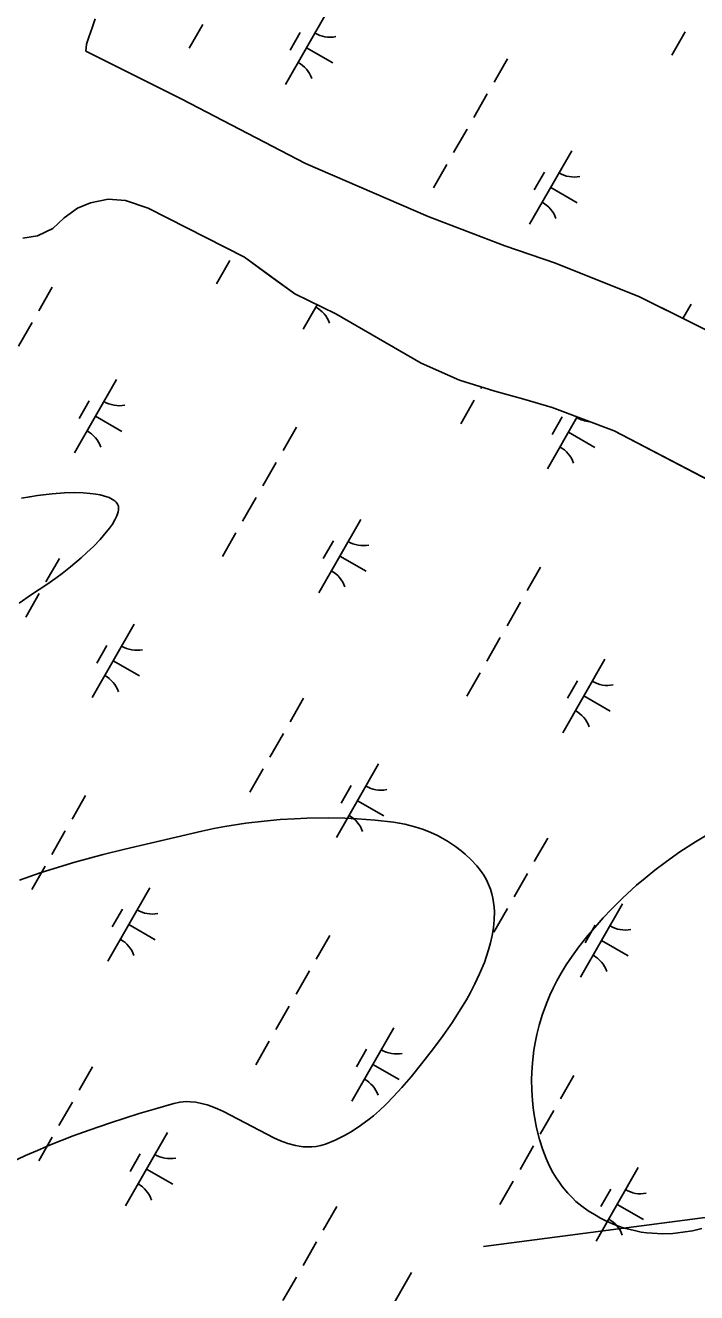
# Model space of a CAD drawing. Extents: x 3930721 to 3950824, y 220441 to 242861.
# Drawn here: x 3945106 to 3945503, y 232693 to 233442 of the extents above; entities that cross this region are included whole.
import ezdxf

# ---------------------------------------------------------------- set-up
doc = ezdxf.new("R2010")
doc.units = 0
for name, color, linetype in [('V-SITE-VEGE', 7, 'Continuous'), ('V-TOPO-SHOR', 7, 'Continuous'), ('V-UTIL-LINE', 7, 'Continuous'), ('V-WETL-SWMP', 7, 'Continuous')]:
    doc.layers.add(name, color=color, linetype=linetype)

msp = doc.modelspace()

# ---------------------------------------------------------------- linework, layer by layer
at = {"layer": 'V-SITE-VEGE'}
for p, q in [((3945502.33, 232959.73), (3945513.19, 232966.18)), ((3945493.08, 232953.74), (3945502.33, 232959.73)), ((3945485.17, 232948.19), (3945493.08, 232953.74)), ((3945472.51, 232938.33), (3945478.37, 232943.05)), ((3945478.37, 232943.05), (3945485.17, 232948.19)), ((3945459.27, 232926.49), (3945467.45, 232934.01)), ((3945467.45, 232934.01), (3945472.51, 232938.33)), ((3945452.69, 232919.92), (3945459.27, 232926.49)), ((3945447.8, 232914.73), (3945452.69, 232919.92)), ((3945444.16, 232910.68), (3945447.8, 232914.73)), ((3945433.37, 232897.62), (3945438.75, 232904.32)), ((3945438.75, 232904.32), (3945444.16, 232910.68)), ((3945429.35, 232892.2), (3945433.37, 232897.62)), ((3945425.89, 232887.05), (3945429.35, 232892.2)), ((3945420.34, 232877.54), (3945422.91, 232882.17)), ((3945422.91, 232882.17), (3945425.89, 232887.05)), ((3945418.14, 232873.18), (3945420.34, 232877.54)), ((3945414.61, 232865.19), (3945416.24, 232869.07)), ((3945416.24, 232869.07), (3945418.14, 232873.18)), ((3945411.93, 232857.88), (3945414.61, 232865.19)), ((3945408.57, 232845.83), (3945409.98, 232851.46)), ((3945409.98, 232851.46), (3945411.93, 232857.88)), ((3945407.56, 232840.9), (3945408.57, 232845.83)), ((3945405.96, 232829.07), (3945406.85, 232836.59)), ((3945406.85, 232836.59), (3945407.56, 232840.9)), ((3945405.6, 232823.45), (3945405.96, 232829.07)), ((3945405.49, 232819.26), (3945405.6, 232823.45)), ((3945405.58, 232813.01), (3945405.49, 232819.26)), ((3945405.97, 232806.83), (3945405.58, 232813.01)), ((3945406.42, 232802.49), (3945405.97, 232806.83)), ((3945406.98, 232798.35), (3945406.42, 232802.49)), ((3945408.38, 232790.74), (3945406.98, 232798.35)), ((3945410.11, 232783.79), (3945408.38, 232790.74)), ((3945412.04, 232777.76), (3945410.11, 232783.79)), ((3945414.06, 232772.56), (3945412.04, 232777.76)), ((3945416.1, 232768.11), (3945414.06, 232772.56)), ((3945418.11, 232764.31), (3945416.1, 232768.11)), ((3945420.05, 232761.08), (3945418.11, 232764.31)), ((3945421.89, 232758.32), (3945420.05, 232761.08)), ((3945423.61, 232755.98), (3945421.89, 232758.32)), ((3945426.88, 232752.04), (3945423.61, 232755.98)), ((3945429.57, 232749.24), (3945426.88, 232752.04)), ((3945431.71, 232747.22), (3945429.57, 232749.24)), ((3945435.15, 232744.37), (3945431.71, 232747.22)), ((3945438.85, 232741.73), (3945435.15, 232744.37)), ((3945442.56, 232739.41), (3945438.85, 232741.73)), ((3945446.21, 232737.35), (3945442.56, 232739.41)), ((3945449.81, 232735.55), (3945446.21, 232737.35)), ((3945453.34, 232733.98), (3945449.81, 232735.55)), ((3945456.83, 232732.63), (3945453.34, 232733.98)), ((3945460.27, 232731.48), (3945456.83, 232732.63)), ((3945463.65, 232730.52), (3945460.27, 232731.48)), ((3945466.98, 232729.75), (3945463.65, 232730.52)), ((3945470.26, 232729.13), (3945466.98, 232729.75)), ((3945473.49, 232728.67), (3945470.26, 232729.13)), ((3945476.67, 232728.36), (3945473.49, 232728.67)), ((3945482.93, 232728.11), (3945476.67, 232728.36)), ((3945489.01, 232728.33), (3945482.93, 232728.11)), ((3945494.9, 232728.94), (3945489.01, 232728.33)), ((3945500.61, 232729.88), (3945494.9, 232728.94)), ((3945506.16, 232731.11), (3945500.61, 232729.88))]:
    msp.add_line(p, q, dxfattribs=at)
for points in [[(3945103.94, 233162.76), (3945108.81, 233163.69), (3945113.42, 233164.43), (3945122, 233165.46), (3945129.31, 233165.96), (3945135.42, 233166.09), (3945140.44, 233165.96), (3945144.54, 233165.65), (3945147.86, 233165.22), (3945150.53, 233164.73), (3945154.37, 233163.67), (3945155.73, 233163.15), (3945157.79, 233162.12), (3945159.05, 233161.24), (3945159.83, 233160.51), (3945160.7, 233159.33), (3945161.2, 233158.02), (3945161.34, 233156.98), (3945161.3, 233155.89), (3945161.11, 233154.75), (3945160.34, 233152.41), (3945159.16, 233149.97), (3945157.68, 233147.54), (3945156, 233145.14), (3945152.29, 233140.57), (3945150.37, 233138.42), (3945146.42, 233134.32), (3945142.65, 233130.7), (3945139.18, 233127.55), (3945132.82, 233122.15), (3945127.94, 233118.28), (3945124.28, 233115.53), (3945118.88, 233111.7), (3945109.78, 233105.81), (3945102.49, 233100.77)], [(3945102.69, 232937.1), (3945114.96, 232941.38), (3945125.81, 232944.82), (3945135.37, 232947.63), (3945152.22, 232952.17), (3945164.93, 232955.35), (3945210.6, 232966.11), (3945217.57, 232967.54), (3945224.13, 232968.75), (3945236.5, 232970.68), (3945247.38, 232971.99), (3945256.93, 232972.86), (3945265.3, 232973.4), (3945272.64, 232973.7), (3945285.47, 232973.84), (3945295.09, 232973.63), (3945302.29, 232973.28), (3945313.06, 232972.46), (3945323.78, 232971.29), (3945327.22, 232970.77), (3945330.44, 232970.15), (3945336.42, 232968.63), (3945341.57, 232966.93), (3945345.99, 232965.15), (3945349.78, 232963.38), (3945353.02, 232961.68), (3945355.79, 232960.06), (3945360.48, 232956.95), (3945363.86, 232954.4), (3945366.29, 232952.35), (3945369.8, 232949.09), (3945373.09, 232945.59), (3945375.33, 232942.83), (3945377.22, 232940.05), (3945378.79, 232937.29), (3945380.08, 232934.53), (3945381.13, 232931.79), (3945381.94, 232929.08), (3945382.56, 232926.4), (3945383, 232923.77), (3945383.29, 232921.18), (3945383.44, 232918.63), (3945383.37, 232913.61), (3945382.92, 232908.83), (3945382.17, 232904.28), (3945381.21, 232899.97), (3945380.08, 232895.9), (3945378.85, 232892.07), (3945377.55, 232888.48), (3945374.76, 232881.73), (3945371.99, 232875.86), (3945369.35, 232870.76), (3945366.89, 232866.35), (3945362.32, 232858.76)], [(3945362.32, 232858.76), (3945358.73, 232853.22), (3945353.16, 232845.22), (3945347.52, 232837.66), (3945340.46, 232828.59), (3945334.27, 232820.93), (3945328.78, 232814.5), (3945323.87, 232809.12), (3945319.46, 232804.64), (3945315.5, 232800.91), (3945311.94, 232797.81), (3945308.74, 232795.22), (3945302.94, 232791.01), (3945298.39, 232788.13), (3945294.86, 232786.15), (3945289.36, 232783.45), (3945283.59, 232781.13), (3945280.81, 232780.28), (3945278.12, 232779.75), (3945275.51, 232779.47), (3945272.97, 232779.42), (3945270.51, 232779.56), (3945268.12, 232779.87), (3945265.81, 232780.3), (3945261.31, 232781.52), (3945257.09, 232783.03), (3945253.13, 232784.71), (3945223.42, 232800.32), (3945219.72, 232801.97), (3945216.49, 232803.24), (3945213.67, 232804.2), (3945211.2, 232804.9), (3945206.9, 232805.78), (3945203.68, 232806.11), (3945201.27, 232806.16), (3945197.67, 232805.87), (3945194.08, 232805.11), (3945183.07, 232801.96), (3945173.43, 232799.09), (3945156.57, 232793.74), (3945143.95, 232789.4), (3945134.51, 232785.94), (3945120.42, 232780.36), (3945113.4, 232777.39), (3945106.4, 232774.28), (3945092.8, 232767.83)]]:
    msp.add_lwpolyline(points, dxfattribs=at)
at = {"layer": 'V-TOPO-SHOR'}
for points in [[(3945147.45, 233446.07), (3945145.63, 233440.84), (3945143.81, 233435.27), (3945142.35, 233431.09), (3945141.95, 233426.9)], [(3946081.61, 232869.72), (3946057.17, 232899.79), (3946029.08, 232932.35), (3945997.48, 232963.2), (3945966.14, 232987.41), (3945928.37, 233014.5), (3945880.45, 233042.07), (3945817.45, 233080.17), (3945739.16, 233125.29), (3945656.02, 233174.85), (3945590.78, 233214.73), (3945535.77, 233248.69), (3945469.21, 233281.76), (3945419.62, 233301.66), (3945389.67, 233312.03), (3945344.42, 233329.25), (3945271.89, 233360.65), (3945198.75, 233398.7), (3945141.95, 233426.9)], [(3945104.8, 233316.48), (3945113.39, 233317.94), (3945122.37, 233322.2), (3945129.1, 233328.41), (3945137.05, 233334.25), (3945144.79, 233337.3), (3945155.13, 233339.43), (3945165.45, 233338.77), (3945178.85, 233334.22), (3945235.85, 233305.3), (3945251.61, 233293.72), (3945265.47, 233283.56), (3945289.81, 233271.7), (3945340.15, 233242.52), (3945362.94, 233232.59), (3945383.67, 233226.02), (3945400.92, 233221.24), (3945417.65, 233216.47), (3945454.2, 233202.52), (3945554.1, 233150.46)]]:
    msp.add_lwpolyline(points, dxfattribs=at)
at = {"layer": 'V-UTIL-LINE'}
msp.add_lwpolyline([(3947014.13, 232934.65), (3945376.94, 232720.54)], dxfattribs=at)
at = {"layer": 'V-WETL-SWMP'}
for p, q in [((3945284.83, 233450.71), (3945259.98, 233407.32)), ((3945145.63, 233440.84), (3945147.45, 233446.07)), ((3945143.81, 233435.27), (3945145.63, 233440.84)), ((3945211.08, 233442.73), (3945203.12, 233428.85)), ((3945268.69, 233438.06), (3945262.73, 233427.64)), ((3945496.24, 233438.44), (3945488.29, 233424.56)), ((3945141.95, 233426.9), (3945142.35, 233431.09)), ((3945142.35, 233431.09), (3945143.81, 233435.27)), ((3945272.41, 233429.01), (3945288.03, 233420.07)), ((3945198.75, 233398.7), (3945141.95, 233426.9)), ((3945391.2, 233422.54), (3945383.25, 233408.66)), ((3945271.89, 233360.65), (3945198.75, 233398.7)), ((3945379.27, 233401.72), (3945371.32, 233387.83)), ((3945367.35, 233380.89), (3945359.39, 233367.01)), ((3945344.42, 233329.25), (3945271.89, 233360.65)), ((3945429.17, 233368.04), (3945404.32, 233324.65)), ((3945355.42, 233360.06), (3945347.47, 233346.18)), ((3945413.03, 233355.39), (3945407.07, 233344.98)), ((3945416.75, 233346.35), (3945432.37, 233337.4)), ((3945144.78, 233337.3), (3945155.13, 233339.43)), ((3945155.13, 233339.43), (3945165.45, 233338.77)), ((3945165.45, 233338.77), (3945178.85, 233334.22)), ((3945129.1, 233328.41), (3945137.05, 233334.25)), ((3945137.05, 233334.25), (3945144.78, 233337.3)), ((3945178.85, 233334.22), (3945235.85, 233305.3)), ((3945122.37, 233322.2), (3945129.1, 233328.41)), ((3945389.67, 233312.03), (3945344.42, 233329.25)), ((3945104.8, 233316.48), (3945113.39, 233317.94)), ((3945113.39, 233317.94), (3945122.37, 233322.2)), ((3945419.62, 233301.66), (3945389.67, 233312.03)), ((3945227.18, 233303.34), (3945219.23, 233289.45)), ((3945235.85, 233305.3), (3945251.62, 233293.72)), ((3945469.21, 233281.76), (3945419.62, 233301.66)), ((3945251.62, 233293.72), (3945265.47, 233283.57)), ((3945122.14, 233287.44), (3945114.19, 233273.56)), ((3945265.47, 233283.57), (3945289.81, 233271.7)), ((3945535.77, 233248.69), (3945469.21, 233281.76)), ((3945278.68, 233277.12), (3945270.46, 233262.76)), ((3945289.81, 233271.7), (3945340.15, 233242.52)), ((3945499.76, 233277.4), (3945494.94, 233268.98)), ((3945110.21, 233266.61), (3945102.26, 233252.73)), ((3945340.15, 233242.52), (3945362.94, 233232.59)), ((3945160.11, 233232.94), (3945135.26, 233189.55)), ((3945362.94, 233232.59), (3945383.67, 233226.02)), ((3945375.98, 233228.46), (3945375.5, 233227.61)), ((3945383.67, 233226.02), (3945400.92, 233221.24)), ((3945143.97, 233220.29), (3945138.01, 233209.87)), ((3945371.52, 233220.67), (3945363.57, 233206.79)), ((3945400.92, 233221.24), (3945417.65, 233216.47)), ((3945147.69, 233211.25), (3945163.31, 233202.3)), ((3945432.4, 233210.84), (3945414.8, 233180.1)), ((3945423.51, 233210.83), (3945417.54, 233200.42)), ((3945417.65, 233216.47), (3945454.2, 233202.52)), ((3945266.48, 233204.77), (3945258.53, 233190.89)), ((3945427.22, 233201.79), (3945442.84, 233192.85)), ((3945454.2, 233202.52), (3945554.1, 233150.46)), ((3945254.55, 233183.95), (3945246.6, 233170.06)), ((3945242.63, 233163.12), (3945234.67, 233149.24)), ((3945304.45, 233150.27), (3945279.6, 233106.89)), ((3945230.7, 233142.29), (3945222.75, 233128.41)), ((3945288.31, 233137.62), (3945282.35, 233127.21)), ((3945292.03, 233128.58), (3945307.65, 233119.63)), ((3945126.32, 233127.22), (3945118.37, 233113.34)), ((3945410.82, 233122.11), (3945402.87, 233108.22)), ((3945114.39, 233106.4), (3945106.44, 233092.51)), ((3945398.9, 233101.28), (3945390.94, 233087.4)), ((3945170.59, 233088.38), (3945145.74, 233044.99)), ((3945386.97, 233080.45), (3945379.02, 233066.57)), ((3945154.45, 233075.73), (3945148.48, 233065.32)), ((3945158.16, 233066.69), (3945173.78, 233057.74)), ((3945448.79, 233067.61), (3945423.95, 233024.22)), ((3945375.04, 233059.63), (3945367.09, 233045.74)), ((3945432.66, 233054.95), (3945426.69, 233044.54)), ((3945270.66, 233044.56), (3945262.71, 233030.67)), ((3945436.37, 233045.91), (3945451.99, 233036.97)), ((3945258.73, 233023.73), (3945250.78, 233009.85)), ((3945246.8, 233002.9), (3945238.85, 232989.02)), ((3945314.93, 233005.72), (3945290.08, 232962.33)), ((3945141.76, 232987.01), (3945133.81, 232973.12)), ((3945298.79, 232993.06), (3945292.83, 232982.65)), ((3945302.5, 232984.02), (3945318.12, 232975.08)), ((3945129.84, 232966.18), (3945121.88, 232952.29)), ((3945415, 232961.89), (3945407.05, 232948.01)), ((3945117.91, 232945.35), (3945109.96, 232931.47)), ((3945403.07, 232941.06), (3945395.12, 232927.18)), ((3945179.73, 232932.51), (3945154.89, 232889.12)), ((3945163.6, 232919.85), (3945157.63, 232909.44)), ((3945391.15, 232920.24), (3945383.19, 232906.35)), ((3945459.27, 232923.05), (3945434.42, 232879.66)), ((3945167.31, 232910.81), (3945182.93, 232901.87)), ((3945286.1, 232904.34), (3945278.15, 232890.45)), ((3945443.13, 232910.4), (3945437.17, 232899.98)), ((3945446.84, 232901.36), (3945462.46, 232892.41)), ((3945274.18, 232883.51), (3945266.22, 232869.63)), ((3945262.25, 232862.69), (3945254.3, 232848.8)), ((3945324.08, 232849.84), (3945299.23, 232806.45)), ((3945250.32, 232841.86), (3945242.37, 232827.98)), ((3945307.94, 232837.19), (3945301.97, 232826.77)), ((3945145.94, 232826.79), (3945137.99, 232812.9)), ((3945311.65, 232828.14), (3945327.27, 232819.2)), ((3945430.45, 232821.67), (3945422.49, 232807.79)), ((3945134.01, 232805.96), (3945126.06, 232792.08)), ((3945418.52, 232800.85), (3945410.57, 232786.96)), ((3945122.09, 232785.14), (3945114.13, 232771.25)), ((3945190.21, 232787.95), (3945165.36, 232744.56)), ((3945406.59, 232780.02), (3945398.64, 232766.14)), ((3945174.07, 232775.29), (3945168.11, 232764.88)), ((3945177.78, 232766.25), (3945193.4, 232757.31)), ((3945468.42, 232767.17), (3945443.57, 232723.78)), ((3945394.66, 232759.19), (3945386.71, 232745.31)), ((3945452.28, 232754.52), (3945446.32, 232744.11)), ((3945290.28, 232744.12), (3945282.33, 232730.24)), ((3945455.99, 232745.48), (3945471.61, 232736.53)), ((3945278.36, 232723.3), (3945270.4, 232709.41)), ((3945266.43, 232702.47), (3945258.48, 232688.58)), ((3945334.55, 232705.28), (3945309.7, 232661.89))]:
    msp.add_line(p, q, dxfattribs=at)
for centre, start, end in [((3945286.34, 233452.87), 239.42788, 280.97154), ((3945258.88, 233404.93), 19.42788, 60.97154), ((3945430.68, 233370.2), 239.42788, 280.97154), ((3945403.23, 233322.26), 19.42788, 60.97154), ((3945269.36, 233260.37), 19.42788, 60.97154), ((3945161.62, 233235.1), 239.42788, 280.97154), ((3945441.15, 233225.64), 239.42788, 265.00072), ((3945134.17, 233187.16), 19.42788, 60.97154), ((3945413.7, 233177.7), 19.42788, 60.97154), ((3945305.96, 233152.43), 239.42788, 280.97154), ((3945278.51, 233104.49), 19.42788, 60.97154), ((3945172.09, 233090.54), 239.42788, 280.97154), ((3945144.64, 233042.6), 19.42788, 60.97154), ((3945450.3, 233069.76), 239.42788, 280.97154), ((3945422.85, 233021.83), 19.42788, 60.97154), ((3945316.44, 233007.87), 239.42788, 280.97154), ((3945288.98, 232959.94), 19.42788, 60.97154), ((3945181.24, 232934.66), 239.42788, 280.97154), ((3945460.78, 232925.21), 239.42788, 280.97154), ((3945153.79, 232886.72), 19.42788, 60.97154), ((3945433.32, 232877.27), 19.42788, 60.97154), ((3945325.58, 232852), 239.42788, 280.97154), ((3945298.13, 232804.06), 19.42788, 60.97154), ((3945191.72, 232790.1), 239.42788, 280.97154), ((3945164.26, 232742.17), 19.42788, 60.97154), ((3945469.93, 232769.33), 239.42788, 280.97154), ((3945442.47, 232721.39), 19.42788, 60.97154)]:
    msp.add_arc(centre, 17.62, start, end, dxfattribs=at)

doc.saveas('drawing.dxf')
